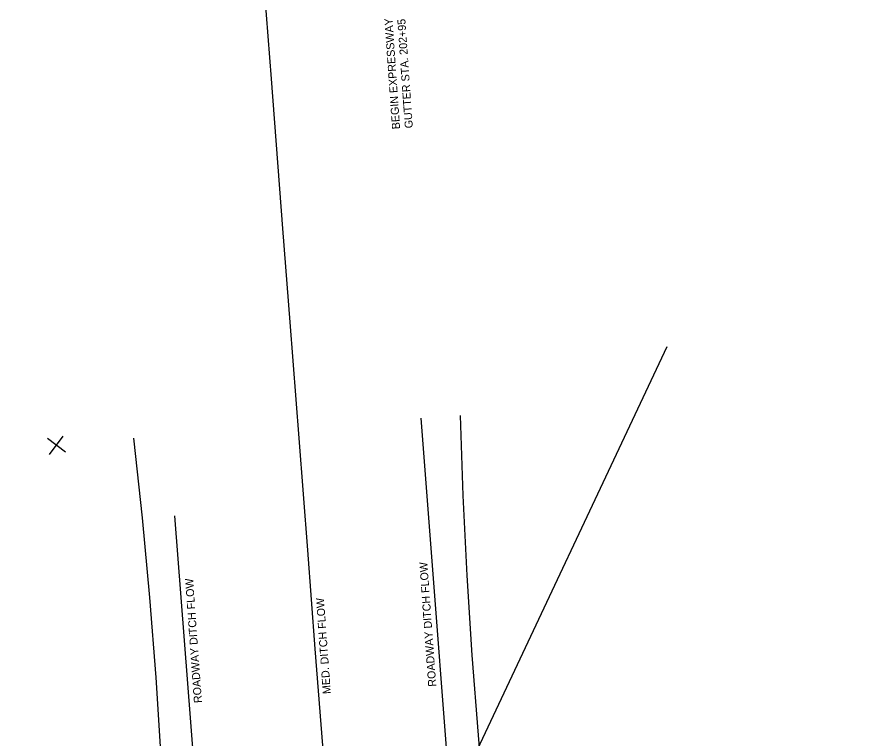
# Model space of a CAD drawing. Extents: x 2384780 to 2405432, y 547869 to 573706.
# Drawn here: x 2400035 to 2400571, y 566973 to 567424 of the extents above; entities that cross this region are included whole.
import ezdxf

# ---------------------------------------------------------------- set-up
doc = ezdxf.new("R2010")
doc.units = 0
for name, color, linetype in [('Old_Level_19', 7, 'Continuous'), ('Old_Level_5', 7, 'Continuous'), ('Old_Level_62', 7, 'Continuous'), ('Prop Special Cut Ditch Detail CELL', 7, 'Continuous')]:
    doc.layers.add(name, color=color, linetype=linetype)

msp = doc.modelspace()

# ---------------------------------------------------------------- linework, layer by layer
at = {"layer": 'Old_Level_19'}
for points in [[(2400173.94, 567637.33), (2400177.9, 567585.99), (2400181.5, 567539.26), (2400187.17, 567465.59), (2400193.34, 567385.47), (2400200.55, 567291.83), (2400205.06, 567233.32), (2400210.62, 567161.03), (2400216.02, 567091.02), (2400220.77, 567029.37), (2400226.43, 566955.87), (2400232.09, 566882.34), (2400240.3, 566775.68), (2400247.51, 566682.17), (2400252.65, 566615.34)], [(2400286.9, 567173.41), (2400310.48, 566867.3), (2400321.48, 566724.45)], [(2400133.12, 567112.52), (2400156.9, 566803.75), (2400171.19, 566613.49)]]:
    msp.add_lwpolyline(points, dxfattribs=at)
at = {"layer": 'Old_Level_5'}
for p, q in [((2400064.94, 567152.23), (2400053.68, 567160.68)), ((2400055.09, 567150.66), (2400063.53, 567162.24))]:
    msp.add_line(p, q, dxfattribs=at)
at = {"layer": 'Old_Level_62'}
msp.add_lwpolyline([(2400440.43, 567218), (2400317.07, 566955.7), (2400169.34, 566748.06), (2400034.82, 566502.63), (2400166.54, 566301.02), (2400262.78, 566105.47), (2400571.01, 565626.1)], dxfattribs=at)
at = {"layer": 'Prop Special Cut Ditch Detail CELL'}
for points in [[(2400311.38, 567175.16), (2400313.12, 567125.15), (2400315.64, 567075.21), (2400318.82, 567025.31), (2400322.77, 566975.46), (2400326.56, 566925.61), (2400330.7, 566875.77), (2400334.84, 566825.94), (2400338.98, 566776.11), (2400343.35, 566726.29), (2400348.91, 566669.21)], [(2400107.55, 567160.9), (2400112.89, 567111.15), (2400117.45, 567061.35), (2400121.35, 567011.5), (2400124.48, 566961.6), (2400126.87, 566911.64), (2400131.31, 566861.83), (2400135.75, 566812.02), (2400140.19, 566762.21), (2400148.12, 566662.52), (2400154.83, 566559.79)]]:
    msp.add_lwpolyline(points, dxfattribs=at)

# ---------------------------------------------------------------- texts
at = {"layer": 'Old_Level_19'}
for s, p in [('ROADWAY DITCH FLOW', (2400296.54, 567005.9)), ('ROADWAY DITCH FLOW', (2400150.25, 566995.67)), ('MED. DITCH FLOW', (2400230.71, 567001.3))]:
    msp.add_text(s, height=5, rotation=94.13, dxfattribs=at).set_placement(p)
at = {"layer": 'Old_Level_5'}
for s, p in [('BEGIN EXPRESSWAY', (2400273.96, 567354.07)), ('GUTTER STA. 202+95', (2400281.94, 567354.63))]:
    msp.add_text(s, height=5, rotation=93.9999, dxfattribs=at).set_placement(p)

doc.saveas('drawing.dxf')
